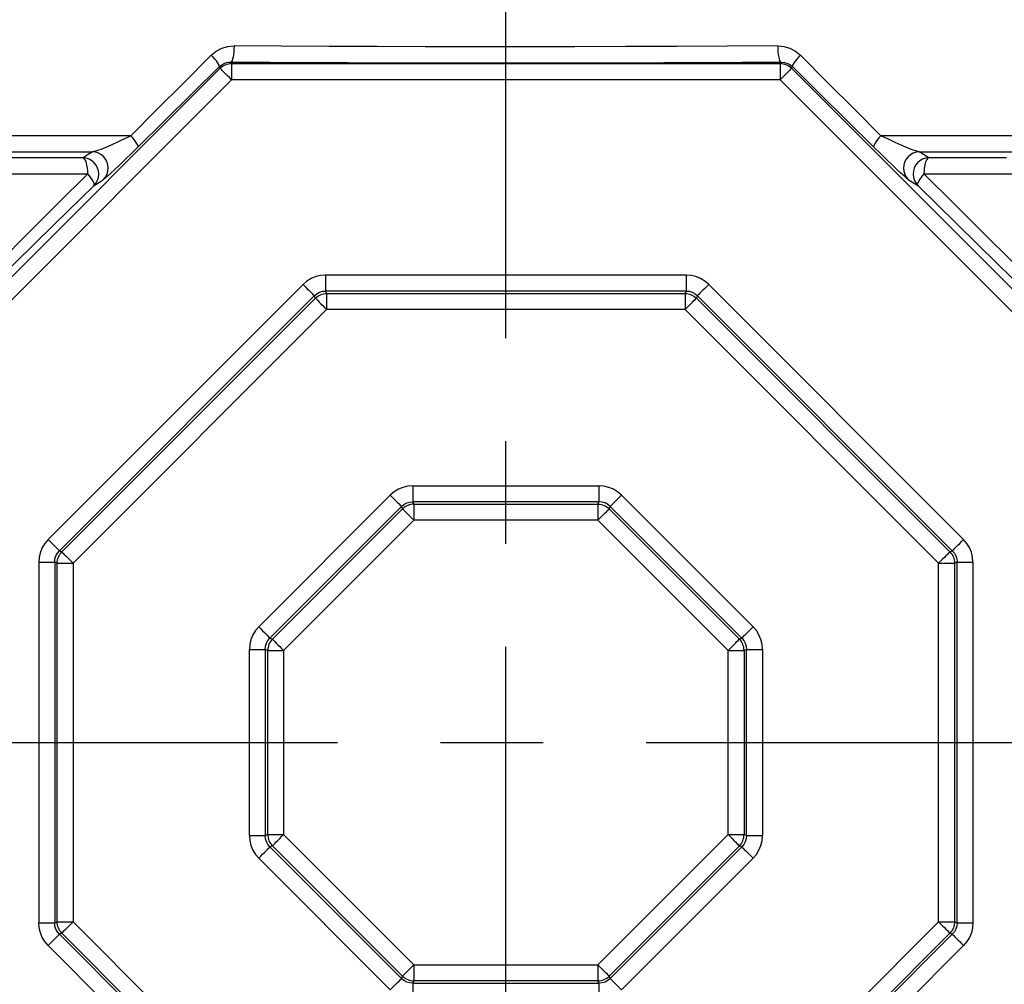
# Model space of a CAD drawing. Header units: millimetres. Extents: x 196 to 2027204, y -221452 to 153872.
# Tile 315 of 381: x 1216658 to 1217265, y -197693 to -197098. Entities that reach past the tile are written whole.
import ezdxf

# ---------------------------------------------------------------- set-up
doc = ezdxf.new("R2010")
doc.units = ezdxf.units.MM
doc.linetypes.add('CENTER', pattern=[50.8, 31.75, -6.35, 6.35, -6.35])
doc.layers.get('Defpoints').update_dxf_attribs({"lineweight": 18})
doc.layers.add('00_Основной', color=163, linetype='Continuous', lineweight=40)
doc.layers.add('ТМ-размеры', color=25, linetype='Continuous', lineweight=20)
doc.styles.add('SFINKS', font='SFINKS.shx', dxfattribs={"width": 0.7, "oblique": 15})
doc.dimstyles.new('кира-50', dxfattribs={"dimtxt": 150, "dimasz": 40, "dimexe": 15, "dimexo": 0, "dimgap": 20, "dimtad": 1, "dimdec": 0, "dimrnd": 5, "dimdsep": 46, "dimtxsty": 'SFINKS', "dimblk1": 'OBLIQUE', "dimblk2": 'OBLIQUE', "dimsah": 1, "dimcen": 2.5, "dimclrd": 252, "dimclre": 252, "dimclrt": 252, "dimadec": 0, "dimazin": 0, "dimtfac": 1, "dimtdec": 0, "dimtofl": 0, "dimtmove": 0, "dimatfit": 3, "dimldrblk": 'OBLIQUE', "dimfxl": 15, "dimtfill": 1, "dimtolj": 1, "dimtzin": 0, "dimlwd": 20, "dimlwe": 20, "dimarcsym": 0})

# ---------------------------------------------------------------- blocks, each defined once
blk = doc.blocks.new('_Oblique')
at = {"color": 0, "linetype": 'ByBlock', "lineweight": -2}
blk.add_line((-0.5, -0.5), (0.5, 0.5), dxfattribs=at)
blk = doc.blocks.new('*D85')
at = {"layer": 'Defpoints', "color": 0, "linetype": 'ByBlock', "lineweight": 50, "transparency": 16777216}
for p in [(1216957.71, -194978.27), (1216957.71, -203390.23), (1218392.05, -203390.23)]:
    blk.add_point(p, dxfattribs=at)
at = {"layer": 'ТМ-размеры', "color": 252, "linetype": 'ByBlock', "lineweight": 20, "transparency": 16777216}
for p, q in [((1216957.71, -194978.27), (1218407.05, -194978.27)), ((1218392.05, -194978.27), (1218392.05, -203390.23)), ((1216957.71, -203390.23), (1218407.05, -203390.23))]:
    blk.add_line(p, q, dxfattribs=at)
at = {"layer": 'ТМ-размеры', "color": 252, "linetype": 'ByBlock', "lineweight": 20, "transparency": 16777216, "xscale": 40, "yscale": 40, "zscale": 40}
for p, rotation in [((1218392.05, -194978.27), 90), ((1218392.05, -203390.23), 270)]:
    blk.add_blockref('_Oblique', p, dxfattribs=dict(at, rotation=rotation))
at = {"layer": 'ТМ-размеры', "color": 252, "linetype": 'ByBlock', "transparency": 16777216, "insert": (1218297.05, -199184.25), "char_height": 150, "attachment_point": 5, "rotation": 90, "style": 'SFINKS', "bg_fill": 3, "box_fill_scale": 1.1, "bg_fill_color": 256, "bg_fill_true_color": 13158600, "bg_fill_transparency": 0}
blk.add_mtext('\\A1;8410', dxfattribs=at)

msp = doc.modelspace()

# ---------------------------------------------------------------- linework, layer by layer
at = {"color": 252, "linetype": 'CENTER', "lineweight": 25, "ltscale": 10}
for p, q in [((1216957.71, -203390.23, 0.2), (1216957.71, -194978.28, 0.2)), ((1216536.32, -197543.75, 0.2), (1217379.1, -197543.75, 0.2))]:
    msp.add_line(p, q, dxfattribs=at)
at = {"layer": '00_Основной', "color": 252, "lineweight": 25, "ltscale": 10}
for p, q in [((1216541.73, -197367.32, 0.2), (1216781.27, -197127.78, 0.2)), ((1216780.83, -197126.72, 0.2), (1216781.27, -197127.78, 0.2)), ((1216788.33, -197124.84, 0.2), (1216787.93, -197123.9, 0.2)), ((1216788.33, -197124.84, 0.2), (1217127.09, -197124.84, 0.2)), ((1217127.49, -197123.9, 0.2), (1217127.09, -197124.84, 0.2)), ((1217134.15, -197127.78, 0.2), (1217134.58, -197126.72, 0.2)), ((1217134.15, -197127.78, 0.2), (1217373.7, -197367.32, 0.2)), ((1216788.33, -197134.84, 0.2), (1216548.79, -197374.37, 0.2)), ((1217127.09, -197134.84, 0.2), (1216788.33, -197134.84, 0.2)), ((1217366.63, -197374.37, 0.2), (1217127.09, -197134.84, 0.2)), ((1217069.01, -197255.36, 0.2), (1216846.41, -197255.36, 0.2)), ((1216675.08, -197418.52, 0.2), (1216832.48, -197261.13, 0.2)), ((1217240.33, -197418.52, 0.2), (1217082.94, -197261.13, 0.2)), ((1216839.45, -197268.1, 0.2), (1216682.06, -197425.5, 0.2)), ((1216840.07, -197269.6, 0.2), (1216839.45, -197268.1, 0.2)), ((1216846.41, -197265.21, 0.2), (1216847.03, -197266.7, 0.2)), ((1217069.01, -197265.21, 0.2), (1216846.41, -197265.21, 0.2)), ((1216847.03, -197266.7, 0.2), (1217068.39, -197266.7, 0.2)), ((1217068.39, -197266.7, 0.2), (1217069.01, -197265.21, 0.2)), ((1217075.97, -197268.1, 0.2), (1217075.35, -197269.6, 0.2)), ((1217233.36, -197425.5, 0.2), (1217075.97, -197268.1, 0.2)), ((1216683.55, -197426.12, 0.2), (1216840.07, -197269.6, 0.2)), ((1217075.35, -197269.6, 0.2), (1217231.87, -197426.12, 0.2)), ((1216847.03, -197276.55, 0.2), (1216690.51, -197433.07, 0.2)), ((1217068.39, -197276.55, 0.2), (1216847.03, -197276.55, 0.2)), ((1217224.91, -197433.07, 0.2), (1217068.39, -197276.55, 0.2)), ((1216900.26, -197385.36, 0.2), (1217015.16, -197385.36, 0.2)), ((1216805.09, -197472.37, 0.2), (1216886.33, -197391.14, 0.2)), ((1216900.26, -197395.21, 0.2), (1216900.88, -197396.71, 0.2)), ((1217015.16, -197395.21, 0.2), (1216900.26, -197395.21, 0.2)), ((1217014.54, -197396.71, 0.2), (1217015.16, -197395.21, 0.2)), ((1217029.09, -197391.14, 0.2), (1217110.33, -197472.37, 0.2)), ((1216893.3, -197398.09, 0.2), (1216812.05, -197479.34, 0.2)), ((1216813.54, -197479.96, 0.2), (1216893.92, -197399.59, 0.2)), ((1216893.92, -197399.59, 0.2), (1216893.3, -197398.09, 0.2)), ((1216900.88, -197396.71, 0.2), (1217014.54, -197396.71, 0.2)), ((1217022.12, -197398.09, 0.2), (1217021.5, -197399.59, 0.2)), ((1217021.5, -197399.59, 0.2), (1217101.88, -197479.96, 0.2)), ((1217103.37, -197479.34, 0.2), (1217022.12, -197398.09, 0.2)), ((1216900.88, -197406.56, 0.2), (1216820.51, -197486.92, 0.2)), ((1217014.54, -197406.56, 0.2), (1216900.88, -197406.56, 0.2)), ((1217094.91, -197486.92, 0.2), (1217014.54, -197406.56, 0.2)), ((1216682.06, -197425.5, 0.2), (1216683.55, -197426.12, 0.2)), ((1217231.87, -197426.12, 0.2), (1217233.36, -197425.5, 0.2)), ((1216669.31, -197432.45, 0.2), (1216669.31, -197655.06, 0.2)), ((1216680.66, -197433.07, 0.2), (1216679.16, -197432.45, 0.2)), ((1216679.16, -197432.45, 0.2), (1216679.16, -197655.06, 0.2)), ((1217236.26, -197432.45, 0.2), (1217234.76, -197433.07, 0.2)), ((1217236.26, -197655.06, 0.2), (1217236.26, -197432.45, 0.2)), ((1217246.1, -197432.45, 0.2), (1217246.1, -197655.06, 0.2)), ((1216680.66, -197654.44, 0.2), (1216680.66, -197433.07, 0.2)), ((1216690.51, -197433.07, 0.2), (1216690.51, -197654.44, 0.2)), ((1217224.91, -197654.44, 0.2), (1217224.91, -197433.07, 0.2)), ((1217224.91, -197497.76, 0.2), (1217224.91, -197433.07, 0.2)), ((1217234.76, -197433.07, 0.2), (1217234.76, -197654.44, 0.2)), ((1216812.05, -197479.34, 0.2), (1216813.54, -197479.96, 0.2)), ((1217101.88, -197479.96, 0.2), (1217103.37, -197479.34, 0.2)), ((1216799.32, -197601.21, 0.2), (1216799.32, -197486.3, 0.2)), ((1216810.67, -197486.92, 0.2), (1216809.17, -197486.3, 0.2)), ((1216809.17, -197486.3, 0.2), (1216809.17, -197601.21, 0.2)), ((1216810.67, -197600.59, 0.2), (1216810.67, -197486.92, 0.2)), ((1216820.51, -197486.92, 0.2), (1216820.51, -197600.59, 0.2)), ((1217094.91, -197600.59, 0.2), (1217094.91, -197486.92, 0.2)), ((1217106.25, -197486.3, 0.2), (1217104.75, -197486.92, 0.2)), ((1217104.75, -197486.92, 0.2), (1217104.75, -197600.59, 0.2)), ((1217106.25, -197601.21, 0.2), (1217106.25, -197486.3, 0.2)), ((1217116.1, -197486.3, 0.2), (1217116.1, -197601.21, 0.2)), ((1217094.91, -197600.59, 0.2), (1217094.91, -197589.83, 0.2)), ((1217104.75, -197589.83, 0.2), (1217104.75, -197600.59, 0.2)), ((1217106.25, -197601.21, 0.2), (1217106.25, -197589.83, 0.2)), ((1217116.1, -197589.82, 0.2), (1217116.1, -197601.21, 0.2)), ((1217234.76, -197589.74, 0.2), (1217234.76, -197654.44, 0.2)), ((1217236.26, -197655.06, 0.2), (1217236.26, -197589.74, 0.2)), ((1217246.1, -197589.74, 0.2), (1217246.1, -197655.06, 0.2)), ((1216809.17, -197601.21, 0.2), (1216810.67, -197600.59, 0.2)), ((1216820.51, -197600.59, 0.2), (1216900.88, -197680.95, 0.2)), ((1217014.54, -197680.95, 0.2), (1217094.91, -197600.59, 0.2)), ((1217104.75, -197600.59, 0.2), (1217106.25, -197601.21, 0.2)), ((1216813.54, -197607.54, 0.2), (1216812.05, -197608.16, 0.2)), ((1216812.05, -197608.16, 0.2), (1216893.3, -197689.42, 0.2)), ((1216893.92, -197687.92, 0.2), (1216813.54, -197607.54, 0.2)), ((1217101.88, -197607.54, 0.2), (1217021.5, -197687.92, 0.2)), ((1217022.12, -197689.42, 0.2), (1217103.37, -197608.16, 0.2)), ((1217103.37, -197608.16, 0.2), (1217101.88, -197607.54, 0.2)), ((1216886.33, -197696.37, 0.2), (1216805.09, -197615.13, 0.2)), ((1217110.33, -197615.13, 0.2), (1217029.09, -197696.37, 0.2)), ((1216679.16, -197655.06, 0.2), (1216680.66, -197654.44, 0.2)), ((1216690.51, -197654.44, 0.2), (1216847.03, -197810.96, 0.2)), ((1217068.39, -197810.96, 0.2), (1217224.91, -197654.44, 0.2)), ((1217234.76, -197654.44, 0.2), (1217236.26, -197655.06, 0.2)), ((1216683.55, -197661.39, 0.2), (1216682.06, -197662.01, 0.2)), ((1216682.06, -197662.01, 0.2), (1216839.45, -197819.41, 0.2)), ((1216840.07, -197817.91, 0.2), (1216683.55, -197661.39, 0.2)), ((1217231.87, -197661.39, 0.2), (1217075.35, -197817.91, 0.2)), ((1217075.97, -197819.41, 0.2), (1217233.36, -197662.01, 0.2)), ((1217233.36, -197662.01, 0.2), (1217231.87, -197661.39, 0.2)), ((1216832.48, -197826.38, 0.2), (1216675.08, -197668.98, 0.2)), ((1217082.94, -197826.38, 0.2), (1217240.33, -197668.98, 0.2)), ((1216900.88, -197680.95, 0.2), (1217014.54, -197680.95, 0.2)), ((1216893.3, -197689.42, 0.2), (1216893.92, -197687.92, 0.2)), ((1217021.5, -197687.92, 0.2), (1217022.12, -197689.42, 0.2)), ((1216900.88, -197690.8, 0.2), (1216900.26, -197692.3, 0.2)), ((1216900.26, -197692.3, 0.2), (1217015.16, -197692.3, 0.2)), ((1217014.54, -197690.8, 0.2), (1216900.88, -197690.8, 0.2)), ((1217015.16, -197692.3, 0.2), (1217014.54, -197690.8, 0.2))]:
    msp.add_line(p, q, dxfattribs=at)
at = {"layer": '00_Основной', "color": 252, "lineweight": 25, "ltscale": 10, "elevation": 0.2}
for points in [[(1216775.85, -197119.65), (1216778.86, -197117.2), (1216782.3, -197115.38), (1216786.01, -197114.26), (1216789.86, -197113.91)], [(1216789.86, -197113.91), (1216789.82, -197115.81), (1216789.7, -197117.65), (1216789.53, -197119.36), (1216789.28, -197120.85), (1216788.99, -197122.09), (1216788.66, -197123.04), (1216788.31, -197123.64), (1216787.93, -197123.9)], [(1217125.55, -197113.91), (1217094.44, -197114.09), (1217063.17, -197114.25), (1217031.8, -197114.38), (1217000.37, -197114.44), (1216968.93, -197114.47), (1216937.49, -197114.47), (1216907.85, -197114.43), (1216878.23, -197114.35), (1216848.67, -197114.23), (1216819.2, -197114.09), (1216789.86, -197113.91)], [(1217125.55, -197113.91), (1217125.6, -197115.81), (1217125.72, -197117.65), (1217125.9, -197119.36), (1217126.14, -197120.85), (1217126.43, -197122.09), (1217126.75, -197123.04), (1217127.1, -197123.64), (1217127.49, -197123.9)], [(1217125.55, -197113.91), (1217129.4, -197114.26), (1217133.12, -197115.38), (1217136.56, -197117.2), (1217139.56, -197119.65)], [(1216775.85, -197119.65), (1216758.83, -197136.68), (1216742.25, -197153.24), (1216726.12, -197169.34)], [(1216780.83, -197126.72), (1216780.86, -197126.38), (1216780.69, -197125.86), (1216780.3, -197125.14), (1216779.72, -197124.25), (1216778.96, -197123.22), (1216778.04, -197122.09), (1216777, -197120.89), (1216775.85, -197119.65)], [(1217139.56, -197119.65), (1217138.42, -197120.89), (1217137.38, -197122.09), (1217136.46, -197123.22), (1217135.7, -197124.25), (1217135.12, -197125.14), (1217134.72, -197125.86), (1217134.56, -197126.38), (1217134.58, -197126.72)], [(1217189.29, -197169.34), (1217173.16, -197153.24), (1217156.59, -197136.68), (1217139.56, -197119.65)], [(1216730.53, -197176.41), (1216747.22, -197159.94), (1216763.98, -197143.39), (1216780.83, -197126.72)], [(1216780.83, -197126.72), (1216782.29, -197125.55), (1216784.12, -197124.59), (1216785.12, -197124.25), (1216786.39, -197124), (1216787.93, -197123.9)], [(1216781.27, -197127.78), (1216781.99, -197127.11), (1216782.78, -197126.54), (1216783.63, -197126.03), (1216784.5, -197125.61), (1216785.43, -197125.28), (1216786.38, -197125.04), (1216787.35, -197124.9), (1216788.33, -197124.84)], [(1216788.33, -197134.84), (1216786.99, -197133.5), (1216785.69, -197132.19), (1216784.47, -197130.98), (1216783.42, -197129.92), (1216782.54, -197129.05), (1216781.88, -197128.39), (1216781.44, -197127.95), (1216781.27, -197127.78)], [(1216787.93, -197123.9), (1216811.95, -197124.06), (1216836.07, -197124.18), (1216860.28, -197124.28), (1216884.58, -197124.36), (1216908.92, -197124.42), (1216933.31, -197124.46), (1216957.72, -197124.48), (1216982.11, -197124.46), (1217006.5, -197124.42), (1217030.84, -197124.36), (1217055.14, -197124.28), (1217079.35, -197124.18), (1217103.47, -197124.06), (1217127.49, -197123.9)], [(1216788.33, -197124.84), (1216788.33, -197125.1), (1216788.33, -197125.7), (1216788.33, -197126.65), (1216788.33, -197127.89), (1216788.33, -197129.39), (1216788.33, -197131.1), (1216788.33, -197132.93), (1216788.33, -197134.84)], [(1217127.09, -197124.84), (1217127.09, -197125.1), (1217127.09, -197125.7), (1217127.09, -197126.65), (1217127.09, -197127.89), (1217127.09, -197129.39), (1217127.09, -197131.1), (1217127.09, -197132.93), (1217127.09, -197134.84)], [(1217127.09, -197124.84), (1217128.07, -197124.9), (1217129.04, -197125.04), (1217129.98, -197125.28), (1217130.92, -197125.61), (1217131.81, -197126.03), (1217132.64, -197126.54), (1217133.43, -197127.11), (1217134.15, -197127.78)], [(1217134.15, -197127.78), (1217133.98, -197127.95), (1217133.54, -197128.39), (1217132.88, -197129.05), (1217132, -197129.92), (1217130.95, -197130.98), (1217129.73, -197132.19), (1217128.43, -197133.5), (1217127.09, -197134.84)], [(1217127.49, -197123.9), (1217129.67, -197124.11), (1217131.28, -197124.58), (1217132.55, -197125.18), (1217133.65, -197125.92), (1217134.58, -197126.72)], [(1217184.89, -197176.41), (1217168.2, -197159.94), (1217151.43, -197143.39), (1217134.58, -197126.72)], [(1216726.12, -197169.34), (1216704.21, -197169.34), (1216682.48, -197169.34), (1216660.92, -197169.34), (1216639.58, -197169.34)], [(1216702.56, -197179.3), (1216703.12, -197179.19), (1216703.81, -197179), (1216704.63, -197178.76), (1216705.78, -197178.38), (1216707.23, -197177.85), (1216708.43, -197177.4), (1216709.8, -197176.84), (1216711.35, -197176.2), (1216713.1, -197175.45), (1216715.09, -197174.57), (1216717.81, -197173.33), (1216721.1, -197171.79), (1216723.94, -197170.42), (1216726.12, -197169.34)], [(1216730.53, -197176.41), (1216730.62, -197176.04), (1216730.51, -197175.48), (1216730.19, -197174.76), (1216729.69, -197173.87), (1216729.02, -197172.85), (1216728.17, -197171.74), (1216727.21, -197170.55), (1216726.12, -197169.34)], [(1217189.29, -197169.34), (1217188.22, -197170.55), (1217187.25, -197171.74), (1217186.41, -197172.85), (1217185.72, -197173.87), (1217185.23, -197174.76), (1217184.91, -197175.48), (1217184.79, -197176.04), (1217184.89, -197176.41)], [(1217212.86, -197179.3), (1217210.78, -197178.76), (1217210.05, -197178.52), (1217209.18, -197178.21), (1217208.17, -197177.85), (1217206.97, -197177.38), (1217205.6, -197176.83), (1217204.05, -197176.2), (1217202.32, -197175.45), (1217200.33, -197174.57), (1217197.61, -197173.33), (1217194.32, -197171.79), (1217191.48, -197170.42), (1217189.29, -197169.34)], [(1217275.84, -197169.34), (1217254.5, -197169.34), (1217232.94, -197169.34), (1217211.21, -197169.34), (1217189.29, -197169.34)], [(1216730.53, -197176.41), (1216726.62, -197180.24), (1216722.86, -197183.9), (1216719.32, -197187.3), (1216716.06, -197190.38), (1216713.79, -197192.49), (1216711.83, -197194.27), (1216710.3, -197195.61), (1216709.36, -197196.33)], [(1217206.06, -197196.33), (1217205.1, -197195.6), (1217203.52, -197194.22), (1217201.5, -197192.38), (1217199.17, -197190.21), (1217196.6, -197187.78), (1217192.9, -197184.24), (1217189, -197180.44), (1217184.89, -197176.41)], [(1216638.83, -197179.3), (1216659.87, -197179.3), (1216681.13, -197179.3), (1216702.56, -197179.3)], [(1216696.66, -197182.96), (1216680.5, -197182.96), (1216664.47, -197182.96), (1216648.57, -197182.96)], [(1216702.56, -197179.3), (1216699.24, -197181.36), (1216696.66, -197182.96)], [(1216703.45, -197199.99), (1216704.66, -197198.5), (1216705.55, -197196.81), (1216706.12, -197194.98), (1216706.3, -197193.06), (1216706.13, -197191.14), (1216705.58, -197189.29), (1216704.71, -197187.57), (1216703.5, -197186.06), (1216702.05, -197184.79), (1216700.38, -197183.83), (1216698.57, -197183.22), (1216696.66, -197182.96)], [(1216699.57, -197192.92), (1216699.51, -197191.07), (1216699.36, -197189.29), (1216699.09, -197187.64), (1216698.73, -197186.16), (1216698.3, -197184.92), (1216697.79, -197183.96), (1216697.24, -197183.29), (1216696.66, -197182.96)], [(1216709.36, -197196.33), (1216710.57, -197194.85), (1216711.46, -197193.16), (1216712.03, -197191.32), (1216712.21, -197189.4), (1216712.04, -197187.48), (1216711.49, -197185.64), (1216710.6, -197183.91), (1216709.42, -197182.39), (1216707.95, -197181.14), (1216706.29, -197180.18), (1216704.47, -197179.55), (1216702.56, -197179.3)], [(1217212.86, -197179.3), (1217210.97, -197179.55), (1217209.13, -197180.18), (1217207.47, -197181.14), (1217206, -197182.39), (1217204.82, -197183.91), (1217203.93, -197185.64), (1217203.38, -197187.48), (1217203.21, -197189.4), (1217203.39, -197191.32), (1217203.96, -197193.16), (1217204.85, -197194.85), (1217206.06, -197196.33)], [(1217218.76, -197182.96), (1217216.85, -197183.22), (1217215.03, -197183.83), (1217213.37, -197184.79), (1217211.91, -197186.06), (1217210.71, -197187.57), (1217209.84, -197189.29), (1217209.29, -197191.14), (1217209.12, -197193.06), (1217209.3, -197194.98), (1217209.87, -197196.81), (1217210.76, -197198.5), (1217211.97, -197199.99)], [(1217218.76, -197182.96), (1217215.46, -197180.92), (1217212.86, -197179.3)], [(1217212.86, -197179.3), (1217234.29, -197179.3), (1217255.55, -197179.3), (1217276.58, -197179.3)], [(1217218.76, -197182.96), (1217218.18, -197183.29), (1217217.63, -197183.96), (1217217.12, -197184.92), (1217216.68, -197186.16), (1217216.33, -197187.64), (1217216.06, -197189.29), (1217215.91, -197191.07), (1217215.85, -197192.92)], [(1217266.85, -197182.96), (1217250.95, -197182.96), (1217234.91, -197182.96), (1217218.76, -197182.96)], [(1216699.57, -197192.92), (1216681.1, -197211.29), (1216663.13, -197229.14), (1216645.01, -197247.12), (1216627.38, -197264.59)], [(1216652.01, -197192.92), (1216667.75, -197192.92), (1216683.59, -197192.92), (1216699.57, -197192.92)], [(1216703.45, -197199.99), (1216703.59, -197199.58), (1216703.53, -197199), (1216703.28, -197198.26), (1216702.84, -197197.38), (1216702.25, -197196.38), (1216701.49, -197195.27), (1216700.58, -197194.12), (1216699.57, -197192.92)], [(1217215.85, -197192.92), (1217214.83, -197194.12), (1217213.95, -197195.27), (1217213.19, -197196.38), (1217212.58, -197197.38), (1217212.14, -197198.26), (1217211.89, -197199), (1217211.83, -197199.58), (1217211.97, -197199.99)], [(1217288.04, -197264.59), (1217270.41, -197247.12), (1217252.29, -197229.14), (1217234.32, -197211.29), (1217215.85, -197192.92)], [(1217215.85, -197192.92), (1217231.82, -197192.92), (1217247.67, -197192.92), (1217263.41, -197192.92), (1217279, -197192.92)], [(1216630.37, -197271.66), (1216654.42, -197248.12), (1216678.8, -197224.22), (1216703.45, -197199.99)], [(1216703.45, -197199.99), (1216706.77, -197197.94), (1216709.36, -197196.33)], [(1217206.06, -197196.33), (1217209.37, -197198.38), (1217211.97, -197199.99)], [(1217211.97, -197199.99), (1217236.62, -197224.22), (1217260.99, -197248.12), (1217285.05, -197271.66)], [(1216846.41, -197255.36), (1216843.33, -197255.61), (1216840.33, -197256.33), (1216837.48, -197257.5), (1216834.84, -197259.13), (1216832.48, -197261.13)], [(1216846.41, -197255.36), (1216846.41, -197257.1), (1216846.41, -197258.79), (1216846.41, -197260.37), (1216846.41, -197261.79), (1216846.41, -197263.02), (1216846.41, -197264.02), (1216846.41, -197264.76), (1216846.41, -197265.21)], [(1217069.01, -197255.36), (1217069.01, -197257.1), (1217069.01, -197258.79), (1217069.01, -197260.37), (1217069.01, -197261.79), (1217069.01, -197263.02), (1217069.01, -197264.02), (1217069.01, -197264.76), (1217069.01, -197265.21)], [(1217082.94, -197261.13), (1217080.58, -197259.13), (1217077.94, -197257.5), (1217075.09, -197256.33), (1217072.09, -197255.61), (1217069.01, -197255.36)], [(1216832.48, -197261.13), (1216833.71, -197262.36), (1216834.91, -197263.56), (1216836.02, -197264.67), (1216837.03, -197265.67), (1216837.9, -197266.55), (1216838.61, -197267.26), (1216839.12, -197267.78), (1216839.45, -197268.1)], [(1217082.94, -197261.13), (1217081.71, -197262.36), (1217080.51, -197263.56), (1217079.4, -197264.67), (1217078.39, -197265.67), (1217077.52, -197266.55), (1217076.81, -197267.26), (1217076.29, -197267.78), (1217075.97, -197268.1)], [(1216839.45, -197268.1), (1216840.93, -197266.86), (1216842.64, -197265.94), (1216844.49, -197265.38), (1216846.41, -197265.21)], [(1216840.07, -197269.6), (1216840.79, -197268.96), (1216841.57, -197268.38), (1216842.4, -197267.89), (1216843.28, -197267.48), (1216844.18, -197267.16), (1216845.12, -197266.92), (1216846.07, -197266.78), (1216847.03, -197266.7)], [(1216847.03, -197266.7), (1216847.03, -197267.16), (1216847.03, -197267.9), (1216847.03, -197268.89), (1216847.03, -197270.13), (1216847.03, -197271.56), (1216847.03, -197273.14), (1216847.03, -197274.82), (1216847.03, -197276.55)], [(1217068.39, -197266.7), (1217068.39, -197267.16), (1217068.39, -197267.9), (1217068.39, -197268.89), (1217068.39, -197270.13), (1217068.39, -197271.56), (1217068.39, -197273.14), (1217068.39, -197274.82), (1217068.39, -197276.55)], [(1217068.39, -197266.7), (1217069.35, -197266.78), (1217070.29, -197266.92), (1217071.24, -197267.16), (1217072.14, -197267.48), (1217073.02, -197267.89), (1217073.85, -197268.38), (1217074.63, -197268.96), (1217075.35, -197269.6)], [(1217069.01, -197265.21), (1217070.93, -197265.38), (1217072.79, -197265.94), (1217074.49, -197266.86), (1217075.97, -197268.1)], [(1216840.07, -197269.6), (1216840.38, -197269.91), (1216840.91, -197270.43), (1216841.61, -197271.14), (1216842.48, -197272.01), (1216843.5, -197273.02), (1216844.62, -197274.14), (1216845.8, -197275.32), (1216847.03, -197276.55)], [(1217068.39, -197276.55), (1217069.62, -197275.32), (1217070.8, -197274.14), (1217071.92, -197273.02), (1217072.93, -197272.01), (1217073.81, -197271.14), (1217074.51, -197270.43), (1217075.04, -197269.91), (1217075.35, -197269.6)], [(1216900.26, -197385.36), (1216897.18, -197385.6), (1216894.17, -197386.32), (1216891.32, -197387.51), (1216888.68, -197389.12), (1216886.33, -197391.14)], [(1216900.26, -197385.36), (1216900.26, -197387.1), (1216900.26, -197388.78), (1216900.26, -197390.36), (1216900.26, -197391.8), (1216900.26, -197393.03), (1216900.26, -197394.03), (1216900.26, -197394.76), (1216900.26, -197395.21)], [(1217015.16, -197385.36), (1217015.16, -197387.1), (1217015.16, -197388.78), (1217015.16, -197390.36), (1217015.16, -197391.8), (1217015.16, -197393.03), (1217015.16, -197394.03), (1217015.16, -197394.76), (1217015.16, -197395.21)], [(1217029.09, -197391.14), (1217026.73, -197389.12), (1217024.09, -197387.51), (1217021.25, -197386.32), (1217018.24, -197385.6), (1217015.16, -197385.36)], [(1216886.33, -197391.14), (1216887.56, -197392.36), (1216888.76, -197393.55), (1216889.87, -197394.66), (1216890.87, -197395.68), (1216891.75, -197396.56), (1216892.45, -197397.26), (1216892.97, -197397.78), (1216893.3, -197398.09)], [(1216893.3, -197398.09), (1216894.78, -197396.85), (1216896.49, -197395.93), (1216898.34, -197395.38), (1216900.26, -197395.21)], [(1217022.12, -197398.09), (1217020.64, -197396.85), (1217018.95, -197395.93), (1217017.1, -197395.38), (1217015.16, -197395.21)], [(1217022.12, -197398.09), (1217022.45, -197397.78), (1217022.96, -197397.26), (1217023.67, -197396.56), (1217024.55, -197395.68), (1217025.55, -197394.66), (1217026.66, -197393.55), (1217027.86, -197392.36), (1217029.09, -197391.14)], [(1216900.88, -197396.71), (1216899.92, -197396.76), (1216898.96, -197396.91), (1216898.02, -197397.15), (1216897.12, -197397.48), (1216896.25, -197397.9), (1216895.42, -197398.39), (1216894.64, -197398.95), (1216893.92, -197399.59)], [(1216893.92, -197399.59), (1216894.23, -197399.91), (1216894.75, -197400.44), (1216895.46, -197401.14), (1216896.33, -197402.01), (1216897.35, -197403.02), (1216898.46, -197404.13), (1216899.65, -197405.33), (1216900.88, -197406.56)], [(1216900.88, -197396.71), (1216900.88, -197397.16), (1216900.88, -197397.9), (1216900.88, -197398.89), (1216900.88, -197400.12), (1216900.88, -197401.55), (1216900.88, -197403.13), (1216900.88, -197404.82), (1216900.88, -197406.56)], [(1217014.54, -197396.71), (1217014.54, -197397.16), (1217014.54, -197397.9), (1217014.54, -197398.89), (1217014.54, -197400.12), (1217014.54, -197401.55), (1217014.54, -197403.13), (1217014.54, -197404.82), (1217014.54, -197406.56)], [(1217014.54, -197396.71), (1217015.5, -197396.76), (1217016.46, -197396.91), (1217017.39, -197397.15), (1217018.3, -197397.48), (1217019.17, -197397.9), (1217020, -197398.39), (1217020.78, -197398.95), (1217021.5, -197399.59)], [(1217014.54, -197406.56), (1217015.77, -197405.33), (1217016.95, -197404.13), (1217018.07, -197403.02), (1217019.09, -197402.01), (1217019.96, -197401.14), (1217020.67, -197400.44), (1217021.19, -197399.91), (1217021.5, -197399.59)], [(1216675.08, -197418.52), (1216673.08, -197420.88), (1216671.46, -197423.52), (1216670.29, -197426.37), (1216669.57, -197429.37), (1216669.31, -197432.45)], [(1216675.08, -197418.52), (1216676.31, -197419.75), (1216677.51, -197420.95), (1216678.63, -197422.07), (1216679.63, -197423.08), (1216680.5, -197423.94), (1216681.21, -197424.65), (1216681.73, -197425.17), (1216682.06, -197425.5)], [(1217233.36, -197425.5), (1217233.69, -197425.17), (1217234.21, -197424.65), (1217234.91, -197423.94), (1217235.79, -197423.08), (1217236.79, -197422.07), (1217237.9, -197420.95), (1217239.11, -197419.75), (1217240.33, -197418.52)], [(1217246.1, -197432.45), (1217245.86, -197429.37), (1217245.13, -197426.37), (1217243.96, -197423.52), (1217242.34, -197420.88), (1217240.33, -197418.52)], [(1216679.16, -197432.45), (1216679.33, -197430.53), (1216679.9, -197428.68), (1216680.81, -197426.98), (1216682.06, -197425.5)], [(1216680.66, -197433.07), (1216680.73, -197432.12), (1216680.87, -197431.17), (1216681.11, -197430.22), (1216681.43, -197429.32), (1216681.85, -197428.44), (1216682.34, -197427.61), (1216682.92, -197426.84), (1216683.55, -197426.12)], [(1216683.55, -197426.12), (1216683.86, -197426.43), (1216684.39, -197426.95), (1216685.09, -197427.66), (1216685.97, -197428.53), (1216686.98, -197429.55), (1216688.1, -197430.66), (1216689.28, -197431.85), (1216690.51, -197433.07)], [(1217231.87, -197426.12), (1217231.56, -197426.43), (1217231.03, -197426.95), (1217230.33, -197427.66), (1217229.45, -197428.53), (1217228.44, -197429.55), (1217227.32, -197430.66), (1217226.14, -197431.85), (1217224.91, -197433.07)], [(1217231.87, -197426.12), (1217232.52, -197426.84), (1217233.08, -197427.61), (1217233.57, -197428.44), (1217233.98, -197429.32), (1217234.31, -197430.22), (1217234.55, -197431.17), (1217234.7, -197432.12), (1217234.76, -197433.07)], [(1217233.36, -197425.5), (1217234.62, -197426.98), (1217235.52, -197428.68), (1217236.08, -197430.53), (1217236.26, -197432.45)], [(1216669.31, -197432.45), (1216671.05, -197432.45), (1216672.74, -197432.45), (1216674.32, -197432.45), (1216675.75, -197432.45), (1216676.98, -197432.45), (1216677.98, -197432.45), (1216678.71, -197432.45), (1216679.16, -197432.45)], [(1217236.26, -197432.45), (1217236.71, -197432.45), (1217237.44, -197432.45), (1217238.44, -197432.45), (1217239.67, -197432.45), (1217241.1, -197432.45), (1217242.68, -197432.45), (1217244.37, -197432.45), (1217246.1, -197432.45)], [(1216680.66, -197433.07), (1216681.11, -197433.07), (1216681.86, -197433.07), (1216682.85, -197433.07), (1216684.09, -197433.07), (1216685.51, -197433.07), (1216687.09, -197433.07), (1216688.77, -197433.07), (1216690.51, -197433.07)], [(1217224.91, -197433.07), (1217226.65, -197433.07), (1217228.33, -197433.07), (1217229.91, -197433.07), (1217231.33, -197433.07), (1217232.57, -197433.07), (1217233.56, -197433.07), (1217234.31, -197433.07), (1217234.76, -197433.07)], [(1216805.09, -197472.37), (1216803.07, -197474.73), (1216801.47, -197477.37), (1216800.28, -197480.22), (1216799.56, -197483.22), (1216799.32, -197486.3)], [(1216805.09, -197472.37), (1216806.32, -197473.6), (1216807.5, -197474.8), (1216808.62, -197475.92), (1216809.63, -197476.93), (1216810.51, -197477.79), (1216811.21, -197478.5), (1216811.74, -197479.02), (1216812.05, -197479.34)], [(1217103.37, -197479.34), (1217103.68, -197479.02), (1217104.21, -197478.5), (1217104.91, -197477.79), (1217105.79, -197476.93), (1217106.8, -197475.92), (1217107.91, -197474.8), (1217109.1, -197473.6), (1217110.33, -197472.37)], [(1217116.1, -197486.3), (1217115.86, -197483.22), (1217115.14, -197480.22), (1217113.95, -197477.37), (1217112.35, -197474.73), (1217110.33, -197472.37)], [(1216809.17, -197486.3), (1216809.34, -197484.38), (1216809.89, -197482.53), (1216810.81, -197480.82), (1216812.05, -197479.34)], [(1216813.54, -197479.96), (1216812.91, -197480.68), (1216812.34, -197481.46), (1216811.85, -197482.29), (1216811.44, -197483.17), (1216811.1, -197484.07), (1216810.86, -197485.01), (1216810.72, -197485.96), (1216810.67, -197486.92)], [(1216813.54, -197479.96), (1216813.87, -197480.28), (1216814.39, -197480.8), (1216815.1, -197481.5), (1216815.97, -197482.38), (1216816.97, -197483.4), (1216818.09, -197484.51), (1216819.28, -197485.7), (1216820.51, -197486.92)], [(1217094.91, -197486.92), (1217096.13, -197485.7), (1217097.33, -197484.51), (1217098.44, -197483.4), (1217099.46, -197482.38), (1217100.32, -197481.5), (1217101.03, -197480.8), (1217101.55, -197480.28), (1217101.88, -197479.96)], [(1217104.75, -197486.92), (1217104.7, -197485.96), (1217104.56, -197485.01), (1217104.32, -197484.07), (1217103.99, -197483.17), (1217103.57, -197482.29), (1217103.09, -197481.46), (1217102.51, -197480.68), (1217101.88, -197479.96)], [(1217103.37, -197479.34), (1217104.61, -197480.82), (1217105.53, -197482.53), (1217106.08, -197484.38), (1217106.25, -197486.3)], [(1216799.32, -197486.3), (1216801.05, -197486.3), (1216802.73, -197486.3), (1216804.31, -197486.3), (1216805.74, -197486.3), (1216806.98, -197486.3), (1216807.98, -197486.3), (1216808.72, -197486.3), (1216809.17, -197486.3)], [(1216810.67, -197486.92), (1216811.12, -197486.92), (1216811.85, -197486.92), (1216812.85, -197486.92), (1216814.08, -197486.92), (1216815.51, -197486.92), (1216817.08, -197486.92), (1216818.78, -197486.92), (1216820.51, -197486.92)], [(1217094.91, -197486.92), (1217096.64, -197486.92), (1217098.33, -197486.92), (1217099.91, -197486.92), (1217101.34, -197486.92), (1217102.57, -197486.92), (1217103.57, -197486.92), (1217104.3, -197486.92), (1217104.75, -197486.92)], [(1217106.25, -197486.3), (1217106.7, -197486.3), (1217107.44, -197486.3), (1217108.44, -197486.3), (1217109.68, -197486.3), (1217111.11, -197486.3), (1217112.69, -197486.3), (1217114.37, -197486.3), (1217116.1, -197486.3)], [(1216799.32, -197601.21), (1216801.05, -197601.21), (1216802.73, -197601.21), (1216804.31, -197601.21), (1216805.74, -197601.21), (1216806.98, -197601.21), (1216807.98, -197601.21), (1216808.72, -197601.21), (1216809.17, -197601.21)], [(1216799.32, -197601.21), (1216799.56, -197604.28), (1216800.28, -197607.29), (1216801.47, -197610.14), (1216803.07, -197612.78), (1216805.09, -197615.13)], [(1216812.05, -197608.16), (1216810.81, -197606.68), (1216809.89, -197604.99), (1216809.34, -197603.14), (1216809.17, -197601.21)], [(1216810.67, -197600.59), (1216811.12, -197600.59), (1216811.85, -197600.59), (1216812.85, -197600.59), (1216814.08, -197600.59), (1216815.51, -197600.59), (1216817.08, -197600.59), (1216818.78, -197600.59), (1216820.51, -197600.59)], [(1216810.67, -197600.59), (1216810.72, -197601.55), (1216810.86, -197602.5), (1216811.1, -197603.44), (1216811.44, -197604.34), (1216811.85, -197605.22), (1216812.34, -197606.05), (1216812.91, -197606.82), (1216813.54, -197607.54)], [(1216813.54, -197607.54), (1216813.87, -197607.23), (1216814.39, -197606.71), (1216815.1, -197606), (1216815.97, -197605.13), (1216816.97, -197604.12), (1216818.09, -197603), (1216819.28, -197601.82), (1216820.51, -197600.59)], [(1217094.91, -197600.59), (1217096.13, -197601.82), (1217097.33, -197603), (1217098.44, -197604.12), (1217099.46, -197605.13), (1217100.32, -197606), (1217101.03, -197606.71), (1217101.55, -197607.23), (1217101.88, -197607.54)], [(1217094.91, -197600.59), (1217096.64, -197600.59), (1217098.33, -197600.59), (1217099.91, -197600.59), (1217101.34, -197600.59), (1217102.57, -197600.59), (1217103.57, -197600.59), (1217104.3, -197600.59), (1217104.75, -197600.59)], [(1217101.88, -197607.54), (1217102.51, -197606.82), (1217103.09, -197606.05), (1217103.57, -197605.22), (1217103.99, -197604.34), (1217104.32, -197603.44), (1217104.56, -197602.5), (1217104.7, -197601.55), (1217104.75, -197600.59)], [(1217106.25, -197601.21), (1217106.08, -197603.14), (1217105.53, -197604.99), (1217104.61, -197606.68), (1217103.37, -197608.16)], [(1217106.25, -197601.21), (1217106.7, -197601.21), (1217107.44, -197601.21), (1217108.44, -197601.21), (1217109.68, -197601.21), (1217111.11, -197601.21), (1217112.69, -197601.21), (1217114.37, -197601.21), (1217116.1, -197601.21)], [(1217110.33, -197615.13), (1217112.35, -197612.78), (1217113.95, -197610.14), (1217115.14, -197607.29), (1217115.86, -197604.28), (1217116.1, -197601.21)], [(1216805.09, -197615.13), (1216806.32, -197613.91), (1216807.5, -197612.71), (1216808.62, -197611.59), (1216809.63, -197610.59), (1216810.51, -197609.71), (1216811.21, -197609.01), (1216811.74, -197608.49), (1216812.05, -197608.16)], [(1217103.37, -197608.16), (1217103.68, -197608.49), (1217104.21, -197609.01), (1217104.91, -197609.71), (1217105.79, -197610.59), (1217106.8, -197611.59), (1217107.91, -197612.71), (1217109.1, -197613.91), (1217110.33, -197615.13)], [(1216669.31, -197655.06), (1216671.05, -197655.06), (1216672.74, -197655.06), (1216674.32, -197655.06), (1216675.75, -197655.06), (1216676.98, -197655.06), (1216677.98, -197655.06), (1216678.71, -197655.06), (1216679.16, -197655.06)], [(1216675.08, -197668.98), (1216673.08, -197666.63), (1216671.46, -197663.99), (1216670.29, -197661.14), (1216669.57, -197658.13), (1216669.31, -197655.06)], [(1216682.06, -197662.01), (1216680.81, -197660.53), (1216679.9, -197658.84), (1216679.33, -197656.99), (1216679.16, -197655.06)], [(1216680.66, -197654.44), (1216681.11, -197654.44), (1216681.86, -197654.44), (1216682.85, -197654.44), (1216684.09, -197654.44), (1216685.51, -197654.44), (1216687.09, -197654.44), (1216688.77, -197654.44), (1216690.51, -197654.44)], [(1216683.55, -197661.39), (1216682.92, -197660.67), (1216682.34, -197659.9), (1216681.85, -197659.06), (1216681.43, -197658.19), (1216681.11, -197657.28), (1216680.87, -197656.35), (1216680.73, -197655.4), (1216680.66, -197654.44)], [(1216683.55, -197661.39), (1216683.86, -197661.08), (1216684.39, -197660.56), (1216685.09, -197659.85), (1216685.97, -197658.98), (1216686.98, -197657.96), (1216688.1, -197656.85), (1216689.28, -197655.66), (1216690.51, -197654.44)], [(1217224.91, -197654.44), (1217226.14, -197655.66), (1217227.32, -197656.85), (1217228.44, -197657.96), (1217229.45, -197658.98), (1217230.33, -197659.85), (1217231.03, -197660.56), (1217231.56, -197661.08), (1217231.87, -197661.39)], [(1217224.91, -197654.44), (1217226.65, -197654.44), (1217228.33, -197654.44), (1217229.91, -197654.44), (1217231.33, -197654.44), (1217232.57, -197654.44), (1217233.56, -197654.44), (1217234.31, -197654.44), (1217234.76, -197654.44)], [(1217234.76, -197654.44), (1217234.7, -197655.4), (1217234.55, -197656.35), (1217234.31, -197657.28), (1217233.98, -197658.19), (1217233.57, -197659.06), (1217233.08, -197659.9), (1217232.52, -197660.67), (1217231.87, -197661.39)], [(1217236.26, -197655.06), (1217236.08, -197656.99), (1217235.52, -197658.84), (1217234.62, -197660.53), (1217233.36, -197662.01)], [(1217236.26, -197655.06), (1217236.71, -197655.06), (1217237.44, -197655.06), (1217238.44, -197655.06), (1217239.67, -197655.06), (1217241.1, -197655.06), (1217242.68, -197655.06), (1217244.37, -197655.06), (1217246.1, -197655.06)], [(1217246.1, -197655.06), (1217245.86, -197658.13), (1217245.13, -197661.14), (1217243.96, -197663.99), (1217242.34, -197666.63), (1217240.33, -197668.98)], [(1216675.08, -197668.98), (1216676.31, -197667.76), (1216677.51, -197666.56), (1216678.63, -197665.44), (1216679.63, -197664.44), (1216680.5, -197663.56), (1216681.21, -197662.86), (1216681.73, -197662.34), (1216682.06, -197662.01)], [(1217233.36, -197662.01), (1217233.69, -197662.34), (1217234.21, -197662.86), (1217234.91, -197663.56), (1217235.79, -197664.44), (1217236.79, -197665.44), (1217237.9, -197666.56), (1217239.11, -197667.76), (1217240.33, -197668.98)], [(1216893.92, -197687.92), (1216894.23, -197687.6), (1216894.75, -197687.07), (1216895.46, -197686.37), (1216896.33, -197685.51), (1216897.35, -197684.49), (1216898.46, -197683.37), (1216899.65, -197682.18), (1216900.88, -197680.95)], [(1216900.88, -197680.95), (1216900.88, -197682.7), (1216900.88, -197684.38), (1216900.88, -197685.96), (1216900.88, -197687.38), (1216900.88, -197688.61), (1216900.88, -197689.61), (1216900.88, -197690.35), (1216900.88, -197690.8)], [(1217014.54, -197680.95), (1217015.77, -197682.18), (1217016.95, -197683.37), (1217018.07, -197684.49), (1217019.09, -197685.51), (1217019.96, -197686.37), (1217020.67, -197687.07), (1217021.19, -197687.6), (1217021.5, -197687.92)], [(1217014.54, -197680.95), (1217014.54, -197682.7), (1217014.54, -197684.38), (1217014.54, -197685.96), (1217014.54, -197687.38), (1217014.54, -197688.61), (1217014.54, -197689.61), (1217014.54, -197690.35), (1217014.54, -197690.8)], [(1216893.92, -197687.92), (1216894.64, -197688.56), (1216895.42, -197689.14), (1216896.25, -197689.61), (1216897.12, -197690.04), (1216898.02, -197690.36), (1216898.96, -197690.6), (1216899.92, -197690.74), (1216900.88, -197690.8)], [(1217014.54, -197690.8), (1217015.5, -197690.74), (1217016.46, -197690.6), (1217017.39, -197690.36), (1217018.3, -197690.04), (1217019.17, -197689.61), (1217020, -197689.14), (1217020.78, -197688.56), (1217021.5, -197687.92)], [(1216886.33, -197696.37), (1216887.56, -197695.14), (1216888.76, -197693.96), (1216889.87, -197692.84), (1216890.87, -197691.83), (1216891.75, -197690.96), (1216892.45, -197690.25), (1216892.97, -197689.73), (1216893.3, -197689.42)], [(1216900.26, -197692.3), (1216898.34, -197692.12), (1216896.49, -197691.58), (1216894.78, -197690.66), (1216893.3, -197689.42)], [(1216900.26, -197692.3), (1216900.26, -197692.75), (1216900.26, -197693.48), (1216900.26, -197694.48), (1216900.26, -197695.72), (1216900.26, -197697.15), (1216900.26, -197698.73), (1216900.26, -197700.41), (1216900.26, -197702.14)], [(1217022.12, -197689.42), (1217020.64, -197690.66), (1217018.95, -197691.58), (1217017.1, -197692.12), (1217015.16, -197692.3)], [(1217015.16, -197692.3), (1217015.16, -197692.75), (1217015.16, -197693.48), (1217015.16, -197694.48), (1217015.16, -197695.72), (1217015.16, -197697.15), (1217015.16, -197698.73), (1217015.16, -197700.41), (1217015.16, -197702.14)], [(1217022.12, -197689.42), (1217022.45, -197689.73), (1217022.96, -197690.25), (1217023.67, -197690.96), (1217024.55, -197691.83), (1217025.55, -197692.84), (1217026.66, -197693.96), (1217027.86, -197695.14), (1217029.09, -197696.37)]]:
    msp.add_lwpolyline(points, dxfattribs=at)

# ---------------------------------------------------------------- next in the draw order: dimensions: what is measured, and where the dimension line sits
at = {"layer": 'ТМ-размеры', "color": 3, "linetype": 'ByBlock'}
dim = msp.add_linear_dim(base=(1218392.05, -203390.23, 0.2), p1=(1216957.71, -194978.27, 0.2), p2=(1216957.71, -203390.23, 0.2), angle=90, dimstyle='кира-50', dxfattribs=at)
dim.commit()
dim.dimension.update_dxf_attribs({"geometry": '*D85', "text_midpoint": (1218297.05, -199184.25, 0.2)})

doc.saveas('drawing.dxf')
